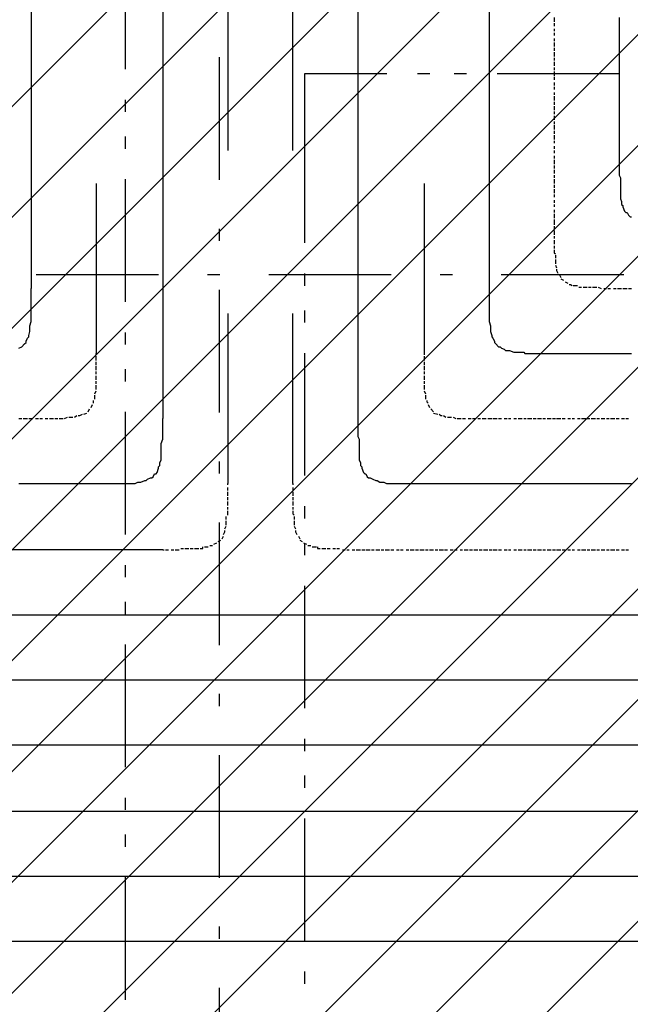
# Model space of a CAD drawing. Extents: x 997 to 109698, y 921 to 94021.
# Tile 424 of 656: x 21374 to 23244, y 36496 to 39511. Entities that reach past the tile are written whole.
import ezdxf

# ---------------------------------------------------------------- set-up
doc = ezdxf.new("R2010")
doc.units = 0
doc.header["$MEASUREMENT"] = 0
for name, color, linetype in [('12', 7, 'CONTINUOUS'), ('28', 7, 'CONTINUOUS'), ('40', 7, 'CONTINUOUS')]:
    doc.layers.add(name, color=color, linetype=linetype)

msp = doc.modelspace()

# ---------------------------------------------------------------- linework, layer by layer
at = {"layer": '12', "color": 5}
for p, q in [((21409.630503, 40461.563401), (21409.630503, 39462.563401)), ((22811.630503, 40461.563401), (22811.630503, 39462.563401)), ((21812.630503, 40059.563401), (21812.630503, 39060.563401)), ((22409.630503, 40059.563401), (22409.630503, 39060.563401)), ((23209.630503, 39517.563401), (23209.630503, 39508.563401)), ((23209.630503, 39508.563401), (23209.630503, 39496.563401)), ((23209.630503, 39496.563401), (23209.630503, 39487.563401)), ((23209.630503, 39487.563401), (23209.630503, 39479.563401)), ((23209.630503, 39479.563401), (23209.630503, 39466.563401)), ((21409.630503, 39462.563401), (21409.630503, 38687.563401)), ((22811.630503, 39462.563401), (22811.630503, 38687.563401)), ((23209.630503, 39466.563401), (23209.630503, 39458.563401)), ((23209.630503, 39458.563401), (23209.630503, 39449.563401)), ((23209.630503, 39449.563401), (23209.630503, 39436.563401)), ((23209.630503, 39436.563401), (23209.630503, 39428.563401)), ((23209.630503, 39428.563401), (23209.630503, 39420.563401)), ((23209.630503, 39420.563401), (23209.630503, 39407.563401)), ((23209.630503, 39407.563401), (23209.630503, 39398.563401)), ((23209.630503, 39398.563401), (23209.630503, 39386.563401)), ((23209.630503, 39386.563401), (23209.630503, 39377.563401)), ((23209.630503, 39377.563401), (23209.630503, 39369.563401)), ((23209.630503, 39369.563401), (23209.630503, 39356.563401)), ((23209.630503, 39356.563401), (23209.630503, 39348.563401)), ((23209.630503, 39348.563401), (23209.630503, 39339.563401)), ((23209.630503, 39339.563401), (23209.630503, 39326.563401)), ((23209.630503, 39326.563401), (23209.630503, 39318.563401)), ((23209.630503, 39318.563401), (23209.630503, 39309.563401)), ((23209.630503, 39309.563401), (23209.630503, 39297.563401)), ((23209.630503, 39297.563401), (23209.630503, 39288.563401)), ((23209.630503, 39288.563401), (23209.630503, 39276.563401)), ((23209.630503, 39276.563401), (23209.630503, 39267.563401)), ((23209.630503, 39267.563401), (23209.630503, 39259.563401)), ((23209.630503, 39259.563401), (23209.630503, 39246.563401)), ((23209.630503, 39246.563401), (23209.630503, 39237.563401)), ((23209.630503, 39237.563401), (23209.630503, 39229.563401)), ((23209.630503, 39229.563401), (23209.630503, 39216.563401)), ((23209.630503, 39216.563401), (23209.630503, 39208.563401)), ((23209.630503, 39208.563401), (23209.630503, 39199.563401)), ((23209.630503, 39199.563401), (23209.630503, 39187.563401)), ((23209.630503, 39187.563401), (23209.630503, 39178.563401)), ((23209.630503, 39178.563401), (23209.630503, 39166.563401)), ((23209.630503, 39166.563401), (23209.630503, 39157.563401)), ((23209.630503, 39157.563401), (23209.630503, 39149.563401)), ((23209.630503, 39149.563401), (23209.630503, 39136.563401)), ((23209.630503, 39136.563401), (23209.630503, 39127.563401)), ((23209.630503, 39127.563401), (23209.630503, 39119.563401)), ((23209.630503, 39119.563401), (23209.630503, 39106.563401)), ((23209.630503, 39106.563401), (23209.630503, 39098.563401)), ((23209.630503, 39098.563401), (23209.630503, 39089.563401)), ((23209.630503, 39089.563401), (23209.630503, 39085.563401)), ((23209.630503, 39085.563401), (23209.630503, 39072.563401)), ((21812.630503, 39060.563401), (21812.630503, 38289.563401)), ((22409.630503, 39060.563401), (22409.630503, 38289.563401)), ((23209.630503, 39072.563401), (23209.630503, 39064.563401)), ((23209.630503, 39064.563401), (23209.630503, 39055.563401)), ((23209.630503, 39055.563401), (23209.630503, 39043.563401)), ((23209.630503, 39043.563401), (23209.630503, 39034.563401)), ((23209.630503, 39034.563401), (23213.630503, 39026.563401)), ((23213.630503, 39026.563401), (23213.630503, 39013.563401)), ((23213.630503, 39013.563401), (23213.630503, 39005.563401)), ((23213.630503, 39005.563401), (23213.630503, 38992.563401)), ((23213.630503, 38992.563401), (23213.630503, 38983.563401)), ((23213.630503, 38983.563401), (23213.630503, 38975.563401)), ((23213.630503, 38975.563401), (23213.630503, 38962.563401)), ((23213.630503, 38962.563401), (23217.630503, 38954.563401)), ((23217.630503, 38954.563401), (23217.630503, 38945.563401)), ((23221.630503, 38937.563401), (23226.630503, 38924.563401)), ((23234.630503, 38920.563401), (23238.630503, 38912.563401)), ((21409.630503, 38683.563401), (21409.630503, 38687.563401)), ((22811.630503, 38687.563401), (22811.630503, 38683.563401)), ((21409.630503, 38674.563401), (21409.630503, 38683.563401)), ((21409.630503, 38666.563401), (21409.630503, 38674.563401)), ((21409.630503, 38653.563401), (21409.630503, 38666.563401)), ((22811.630503, 38683.563401), (22811.630503, 38674.563401)), ((22811.630503, 38674.563401), (22811.630503, 38666.563401)), ((22811.630503, 38666.563401), (22811.630503, 38653.563401)), ((21409.630503, 38645.563401), (21409.630503, 38653.563401)), ((21409.630503, 38632.563401), (21409.630503, 38645.563401)), ((21409.630503, 38624.563401), (21409.630503, 38632.563401)), ((22811.630503, 38653.563401), (22811.630503, 38645.563401)), ((22811.630503, 38645.563401), (22811.630503, 38632.563401)), ((22811.630503, 38632.563401), (22811.630503, 38624.563401)), ((21409.630503, 38615.563401), (21409.630503, 38624.563401)), ((21409.630503, 38602.563401), (21409.630503, 38615.563401)), ((21409.630503, 38594.563401), (21409.630503, 38602.563401)), ((22811.630503, 38624.563401), (22811.630503, 38615.563401)), ((22811.630503, 38615.563401), (22811.630503, 38602.563401)), ((22811.630503, 38602.563401), (22811.630503, 38594.563401)), ((21405.630503, 38573.563401), (21409.630503, 38586.563401)), ((21405.630503, 38564.563401), (21405.630503, 38573.563401)), ((21409.630503, 38586.563401), (21409.630503, 38594.563401)), ((22811.630503, 38594.563401), (22811.630503, 38586.563401)), ((22811.630503, 38586.563401), (22815.630503, 38573.563401)), ((22815.630503, 38573.563401), (22815.630503, 38564.563401)), ((21401.630503, 38543.563401), (21405.630503, 38556.563401)), ((21405.630503, 38556.563401), (21405.630503, 38564.563401)), ((22815.630503, 38564.563401), (22815.630503, 38556.563401)), ((22815.630503, 38556.563401), (22819.630503, 38543.563401)), ((21371.630503, 38505.563401), (21380.630503, 38509.563401)), ((21380.630503, 38509.563401), (21388.630503, 38518.563401)), ((21393.630503, 38526.563401), (21397.630503, 38535.563401)), ((22823.630503, 38535.563401), (22828.630503, 38526.563401)), ((22832.630503, 38518.563401), (22840.630503, 38509.563401)), ((22849.630503, 38505.563401), (22857.630503, 38501.563401)), ((22866.630503, 38497.563401), (22874.630503, 38497.563401)), ((22874.630503, 38497.563401), (22887.630503, 38492.563401)), ((22887.630503, 38492.563401), (22895.630503, 38492.563401)), ((22895.630503, 38492.563401), (22904.630503, 38492.563401)), ((22904.630503, 38492.563401), (22917.630503, 38492.563401)), ((22925.630503, 38488.563401), (22934.630503, 38488.563401)), ((22934.630503, 38488.563401), (22946.630503, 38488.563401)), ((22946.630503, 38488.563401), (22955.630503, 38488.563401)), ((22955.630503, 38488.563401), (22963.630503, 38488.563401)), ((22963.630503, 38488.563401), (22976.630503, 38488.563401)), ((22976.630503, 38488.563401), (22984.630503, 38488.563401)), ((22984.630503, 38488.563401), (22997.630503, 38488.563401)), ((22997.630503, 38488.563401), (23005.630503, 38488.563401)), ((23005.630503, 38488.563401), (23010.630503, 38488.563401)), ((23010.630503, 38488.563401), (23014.630503, 38488.563401)), ((23014.630503, 38488.563401), (23027.630503, 38488.563401)), ((23027.630503, 38488.563401), (23035.630503, 38488.563401)), ((23035.630503, 38488.563401), (23044.630503, 38488.563401)), ((23044.630503, 38488.563401), (23056.630503, 38488.563401)), ((23056.630503, 38488.563401), (23065.630503, 38488.563401)), ((23065.630503, 38488.563401), (23073.630503, 38488.563401)), ((23073.630503, 38488.563401), (23086.630503, 38488.563401)), ((23086.630503, 38488.563401), (23094.630503, 38488.563401)), ((23094.630503, 38488.563401), (23107.630503, 38488.563401)), ((23107.630503, 38488.563401), (23116.630503, 38488.563401)), ((23116.630503, 38488.563401), (23124.630503, 38488.563401)), ((23124.630503, 38488.563401), (23137.630503, 38488.563401)), ((23137.630503, 38488.563401), (23145.630503, 38488.563401)), ((23145.630503, 38488.563401), (23154.630503, 38488.563401)), ((23154.630503, 38488.563401), (23166.630503, 38488.563401)), ((23166.630503, 38488.563401), (23175.630503, 38488.563401)), ((23175.630503, 38488.563401), (23183.630503, 38488.563401)), ((23183.630503, 38488.563401), (23196.630503, 38488.563401)), ((23196.630503, 38488.563401), (23204.630503, 38488.563401)), ((23204.630503, 38488.563401), (23217.630503, 38488.563401)), ((23217.630503, 38488.563401), (23226.630503, 38488.563401)), ((23226.630503, 38488.563401), (23234.630503, 38488.563401)), ((23234.630503, 38488.563401), (23247.630503, 38488.563401)), ((21812.630503, 38285.563401), (21812.630503, 38289.563401)), ((21812.630503, 38272.563401), (21812.630503, 38285.563401)), ((21812.630503, 38264.563401), (21812.630503, 38272.563401)), ((21812.630503, 38255.563401), (21812.630503, 38264.563401)), ((22409.630503, 38289.563401), (22409.630503, 38285.563401)), ((22409.630503, 38285.563401), (22409.630503, 38272.563401)), ((22409.630503, 38272.563401), (22409.630503, 38264.563401)), ((22409.630503, 38264.563401), (22409.630503, 38255.563401)), ((21812.630503, 38243.563401), (21812.630503, 38255.563401)), ((21812.630503, 38234.563401), (21812.630503, 38243.563401)), ((21812.630503, 38226.563401), (21812.630503, 38234.563401)), ((22409.630503, 38255.563401), (22409.630503, 38243.563401)), ((22409.630503, 38243.563401), (22409.630503, 38234.563401)), ((22409.630503, 38234.563401), (22413.630503, 38226.563401)), ((21807.630503, 38213.563401), (21812.630503, 38226.563401)), ((21807.630503, 38205.563401), (21807.630503, 38213.563401)), ((21807.630503, 38192.563401), (21807.630503, 38205.563401)), ((22413.630503, 38226.563401), (22413.630503, 38213.563401)), ((22413.630503, 38213.563401), (22413.630503, 38205.563401)), ((22413.630503, 38205.563401), (22413.630503, 38192.563401)), ((21807.630503, 38183.563401), (21807.630503, 38192.563401)), ((21807.630503, 38175.563401), (21807.630503, 38183.563401)), ((21807.630503, 38162.563401), (21807.630503, 38175.563401)), ((22413.630503, 38192.563401), (22413.630503, 38183.563401)), ((22413.630503, 38183.563401), (22413.630503, 38175.563401)), ((22413.630503, 38175.563401), (22413.630503, 38162.563401)), ((21803.630503, 38154.563401), (21807.630503, 38162.563401)), ((21803.630503, 38145.563401), (21803.630503, 38154.563401)), ((22413.630503, 38162.563401), (22417.630503, 38154.563401)), ((22417.630503, 38154.563401), (22417.630503, 38145.563401)), ((21782.630503, 38111.563401), (21786.630503, 38120.563401)), ((21795.630503, 38124.563401), (21799.630503, 38137.563401)), ((22421.630503, 38137.563401), (22426.630503, 38124.563401)), ((22434.630503, 38120.563401), (22438.630503, 38111.563401)), ((21371.630503, 38090.563401), (21380.630503, 38090.563401)), ((21380.630503, 38090.563401), (21388.630503, 38090.563401)), ((21388.630503, 38090.563401), (21401.630503, 38090.563401)), ((21401.630503, 38090.563401), (21409.630503, 38090.563401)), ((21409.630503, 38090.563401), (21422.630503, 38090.563401)), ((21422.630503, 38090.563401), (21431.630503, 38090.563401)), ((21431.630503, 38090.563401), (21439.630503, 38090.563401)), ((21439.630503, 38090.563401), (21452.630503, 38090.563401)), ((21452.630503, 38090.563401), (21460.630503, 38090.563401)), ((21460.630503, 38090.563401), (21469.630503, 38090.563401)), ((21469.630503, 38090.563401), (21481.630503, 38090.563401)), ((21481.630503, 38090.563401), (21490.630503, 38090.563401)), ((21490.630503, 38090.563401), (21498.630503, 38090.563401)), ((21498.630503, 38090.563401), (21511.630503, 38090.563401)), ((21511.630503, 38090.563401), (21520.630503, 38090.563401)), ((21520.630503, 38090.563401), (21532.630503, 38090.563401)), ((21532.630503, 38090.563401), (21541.630503, 38090.563401)), ((21541.630503, 38090.563401), (21549.630503, 38090.563401)), ((21549.630503, 38090.563401), (21562.630503, 38090.563401)), ((21562.630503, 38090.563401), (21570.630503, 38090.563401)), ((21570.630503, 38090.563401), (21579.630503, 38090.563401)), ((21579.630503, 38090.563401), (21592.630503, 38090.563401)), ((21592.630503, 38090.563401), (21600.630503, 38090.563401)), ((21600.630503, 38090.563401), (21608.630503, 38090.563401)), ((21608.630503, 38090.563401), (21617.630503, 38090.563401)), ((21617.630503, 38090.563401), (21625.630503, 38090.563401)), ((21625.630503, 38090.563401), (21634.630503, 38090.563401)), ((21634.630503, 38090.563401), (21647.630503, 38090.563401)), ((21647.630503, 38090.563401), (21655.630503, 38090.563401)), ((21655.630503, 38090.563401), (21664.630503, 38090.563401)), ((21664.630503, 38090.563401), (21676.630503, 38090.563401)), ((21676.630503, 38090.563401), (21685.630503, 38090.563401)), ((21685.630503, 38090.563401), (21697.630503, 38090.563401)), ((21697.630503, 38090.563401), (21706.630503, 38090.563401)), ((21706.630503, 38090.563401), (21714.630503, 38090.563401)), ((21714.630503, 38090.563401), (21727.630503, 38090.563401)), ((21727.630503, 38090.563401), (21735.630503, 38094.563401)), ((21735.630503, 38094.563401), (21744.630503, 38094.563401)), ((21744.630503, 38094.563401), (21757.630503, 38099.563401)), ((21765.630503, 38103.563401), (21774.630503, 38107.563401)), ((22447.630503, 38107.563401), (22455.630503, 38103.563401)), ((22468.630503, 38099.563401), (22476.630503, 38094.563401)), ((22476.630503, 38094.563401), (22485.630503, 38094.563401)), ((22497.630503, 38090.563401), (22506.630503, 38090.563401)), ((22506.630503, 38090.563401), (22514.630503, 38090.563401)), ((22514.630503, 38090.563401), (22527.630503, 38090.563401)), ((22527.630503, 38090.563401), (22536.630503, 38090.563401)), ((22536.630503, 38090.563401), (22544.630503, 38090.563401)), ((22544.630503, 38090.563401), (22557.630503, 38090.563401)), ((22557.630503, 38090.563401), (22565.630503, 38090.563401)), ((22565.630503, 38090.563401), (22574.630503, 38090.563401)), ((22574.630503, 38090.563401), (22586.630503, 38090.563401)), ((22586.630503, 38090.563401), (22595.630503, 38090.563401)), ((22595.630503, 38090.563401), (22603.630503, 38090.563401)), ((22603.630503, 38090.563401), (22612.630503, 38090.563401)), ((22612.630503, 38090.563401), (22616.630503, 38090.563401)), ((22616.630503, 38090.563401), (22624.630503, 38090.563401)), ((22624.630503, 38090.563401), (22637.630503, 38090.563401)), ((22637.630503, 38090.563401), (22646.630503, 38090.563401)), ((22646.630503, 38090.563401), (22654.630503, 38090.563401)), ((22654.630503, 38090.563401), (22667.630503, 38090.563401)), ((22667.630503, 38090.563401), (22675.630503, 38090.563401)), ((22675.630503, 38090.563401), (22684.630503, 38090.563401)), ((22684.630503, 38090.563401), (22696.630503, 38090.563401)), ((22696.630503, 38090.563401), (22705.630503, 38090.563401)), ((22705.630503, 38090.563401), (22713.630503, 38090.563401)), ((22713.630503, 38090.563401), (22726.630503, 38090.563401)), ((22726.630503, 38090.563401), (22735.630503, 38090.563401)), ((22735.630503, 38090.563401), (22747.630503, 38090.563401)), ((22747.630503, 38090.563401), (22756.630503, 38090.563401)), ((22756.630503, 38090.563401), (22764.630503, 38090.563401)), ((22764.630503, 38090.563401), (22777.630503, 38090.563401)), ((22777.630503, 38090.563401), (22785.630503, 38090.563401)), ((22785.630503, 38090.563401), (22794.630503, 38090.563401)), ((22794.630503, 38090.563401), (22807.630503, 38090.563401)), ((22807.630503, 38090.563401), (22815.630503, 38090.563401)), ((22815.630503, 38090.563401), (22823.630503, 38090.563401)), ((22823.630503, 38090.563401), (22836.630503, 38090.563401)), ((22836.630503, 38090.563401), (22845.630503, 38090.563401)), ((22845.630503, 38090.563401), (22857.630503, 38090.563401)), ((22857.630503, 38090.563401), (22866.630503, 38090.563401)), ((22866.630503, 38090.563401), (22874.630503, 38090.563401)), ((22874.630503, 38090.563401), (22887.630503, 38090.563401)), ((22887.630503, 38090.563401), (22895.630503, 38090.563401)), ((22895.630503, 38090.563401), (22904.630503, 38090.563401)), ((22904.630503, 38090.563401), (22917.630503, 38090.563401)), ((22917.630503, 38090.563401), (22925.630503, 38090.563401)), ((22925.630503, 38090.563401), (22934.630503, 38090.563401)), ((22934.630503, 38090.563401), (22946.630503, 38090.563401)), ((22946.630503, 38090.563401), (22955.630503, 38090.563401)), ((22955.630503, 38090.563401), (22967.630503, 38090.563401)), ((22967.630503, 38090.563401), (22976.630503, 38090.563401)), ((22976.630503, 38090.563401), (22984.630503, 38090.563401)), ((22984.630503, 38090.563401), (22997.630503, 38090.563401)), ((22997.630503, 38090.563401), (23005.630503, 38090.563401)), ((23005.630503, 38090.563401), (23014.630503, 38090.563401)), ((23014.630503, 38090.563401), (23027.630503, 38090.563401)), ((23027.630503, 38090.563401), (23035.630503, 38090.563401)), ((23035.630503, 38090.563401), (23044.630503, 38090.563401)), ((23044.630503, 38090.563401), (23056.630503, 38090.563401)), ((23056.630503, 38090.563401), (23065.630503, 38090.563401)), ((23065.630503, 38090.563401), (23073.630503, 38090.563401)), ((23073.630503, 38090.563401), (23086.630503, 38090.563401)), ((23086.630503, 38090.563401), (23094.630503, 38090.563401)), ((23094.630503, 38090.563401), (23107.630503, 38090.563401)), ((23107.630503, 38090.563401), (23116.630503, 38090.563401)), ((23116.630503, 38090.563401), (23124.630503, 38090.563401)), ((23124.630503, 38090.563401), (23137.630503, 38090.563401)), ((23137.630503, 38090.563401), (23145.630503, 38090.563401)), ((23145.630503, 38090.563401), (23154.630503, 38090.563401)), ((23154.630503, 38090.563401), (23166.630503, 38090.563401)), ((23166.630503, 38090.563401), (23175.630503, 38090.563401)), ((23175.630503, 38090.563401), (23183.630503, 38090.563401)), ((23183.630503, 38090.563401), (23196.630503, 38090.563401)), ((23196.630503, 38090.563401), (23204.630503, 38090.563401)), ((23204.630503, 38090.563401), (23217.630503, 38090.563401)), ((23217.630503, 38090.563401), (23226.630503, 38090.563401)), ((23226.630503, 38090.563401), (23234.630503, 38090.563401)), ((23234.630503, 38090.563401), (23247.630503, 38090.563401)), ((20749.630503, 37489.563401), (21748.630503, 37489.563401)), ((21748.630503, 37489.563401), (22747.630503, 37489.563401)), ((22747.630503, 37489.563401), (23746.630503, 37489.563401)), ((20525.630503, 37087.563401), (21524.630503, 37087.563401)), ((21524.630503, 37087.563401), (22523.630503, 37087.563401)), ((22523.630503, 37087.563401), (23522.630503, 37087.563401)), ((20800.630503, 36689.563401), (21799.630503, 36689.563401)), ((21799.630503, 36689.563401), (22798.630503, 36689.563401)), ((22798.630503, 36689.563401), (23797.630503, 36689.563401))]:
    msp.add_line(p, q, dxfattribs=at)
at = {"layer": '12', "color": 1}
for p, q in [((22011.630503, 40110.563401), (22011.630503, 39110.563401)), ((22210.630503, 39110.563401), (22210.630503, 40110.563401)), ((23010.630503, 39517.563401), (23010.630503, 39504.563401)), ((23010.630503, 39500.563401), (23010.630503, 39491.563401)), ((23010.630503, 39483.563401), (23010.630503, 39475.563401)), ((23010.630503, 39470.563401), (23010.630503, 39462.563401)), ((23010.630503, 39453.563401), (23010.630503, 39445.563401)), ((23010.630503, 39441.563401), (23010.630503, 39428.563401)), ((23010.630503, 39424.563401), (23010.630503, 39415.563401)), ((23010.630503, 39411.563401), (23010.630503, 39398.563401)), ((23010.630503, 39394.563401), (23010.630503, 39386.563401)), ((23010.630503, 39381.563401), (23010.630503, 39369.563401)), ((23010.630503, 39364.563401), (23010.630503, 39356.563401)), ((23010.630503, 39352.563401), (23010.630503, 39339.563401)), ((23010.630503, 39335.563401), (23010.630503, 39326.563401)), ((23010.630503, 39318.563401), (23010.630503, 39309.563401)), ((23010.630503, 39305.563401), (23010.630503, 39297.563401)), ((23010.630503, 39288.563401), (23010.630503, 39280.563401)), ((23010.630503, 39276.563401), (23010.630503, 39263.563401)), ((23010.630503, 39259.563401), (23010.630503, 39250.563401)), ((23010.630503, 39246.563401), (23010.630503, 39233.563401)), ((23010.630503, 39229.563401), (23010.630503, 39221.563401)), ((23010.630503, 39216.563401), (23010.630503, 39204.563401)), ((23010.630503, 39199.563401), (23010.630503, 39191.563401)), ((23010.630503, 39187.563401), (23010.630503, 39174.563401)), ((23010.630503, 39170.563401), (23010.630503, 39161.563401)), ((23010.630503, 39157.563401), (23010.630503, 39144.563401)), ((23010.630503, 39140.563401), (23010.630503, 39132.563401)), ((23010.630503, 39123.563401), (23010.630503, 39115.563401)), ((23010.630503, 39110.563401), (23010.630503, 39102.563401)), ((23010.630503, 39094.563401), (23010.630503, 39085.563401)), ((23010.630503, 39081.563401), (23010.630503, 39068.563401)), ((23010.630503, 39064.563401), (23010.630503, 39055.563401)), ((23010.630503, 39051.563401), (23010.630503, 39039.563401)), ((23010.630503, 39034.563401), (23010.630503, 39026.563401)), ((23010.630503, 39022.563401), (23010.630503, 39009.563401)), ((21608.630503, 39009.563401), (21608.630503, 38488.563401)), ((22612.630503, 39009.563401), (22612.630503, 38488.563401)), ((23010.630503, 39005.563401), (23010.630503, 38996.563401)), ((23010.630503, 38992.563401), (23010.630503, 38979.563401)), ((23010.630503, 38975.563401), (23010.630503, 38967.563401)), ((23010.630503, 38958.563401), (23010.630503, 38950.563401)), ((23010.630503, 38945.563401), (23010.630503, 38937.563401)), ((23010.630503, 38928.563401), (23010.630503, 38920.563401)), ((23010.630503, 38916.563401), (23010.630503, 38903.563401)), ((23010.630503, 38899.563401), (23010.630503, 38890.563401)), ((23010.630503, 38890.563401), (23010.630503, 38882.563401)), ((23010.630503, 38878.563401), (23010.630503, 38869.563401)), ((23010.630503, 38865.563401), (23010.630503, 38852.563401)), ((23010.630503, 38848.563401), (23010.630503, 38840.563401)), ((23010.630503, 38835.563401), (23010.630503, 38823.563401)), ((23010.630503, 38818.563401), (23010.630503, 38810.563401)), ((23014.630503, 38789.563401), (23014.630503, 38780.563401)), ((23014.630503, 38776.563401), (23014.630503, 38763.563401)), ((23014.630503, 38759.563401), (23018.630503, 38751.563401)), ((23027.630503, 38729.563401), (23031.630503, 38721.563401)), ((23031.630503, 38717.563401), (23039.630503, 38713.563401)), ((23044.630503, 38708.563401), (23052.630503, 38704.563401)), ((23069.630503, 38696.563401), (23082.630503, 38696.563401)), ((23086.630503, 38691.563401), (23094.630503, 38691.563401)), ((23099.630503, 38691.563401), (23111.630503, 38691.563401)), ((23116.630503, 38691.563401), (23124.630503, 38691.563401)), ((23128.630503, 38691.563401), (23141.630503, 38691.563401)), ((23145.630503, 38691.563401), (23154.630503, 38687.563401)), ((23162.630503, 38687.563401), (23171.630503, 38687.563401)), ((23175.630503, 38687.563401), (23183.630503, 38687.563401)), ((23192.630503, 38687.563401), (23200.630503, 38687.563401)), ((23204.630503, 38687.563401), (23209.630503, 38687.563401)), ((23209.630503, 38687.563401), (23217.630503, 38687.563401)), ((23221.630503, 38687.563401), (23234.630503, 38687.563401)), ((23238.630503, 38687.563401), (23247.630503, 38687.563401)), ((22011.630503, 38611.563401), (22011.630503, 38090.563401)), ((22210.630503, 38090.563401), (22210.630503, 38611.563401)), ((21608.630503, 38484.563401), (21608.630503, 38488.563401)), ((21608.630503, 38467.563401), (21608.630503, 38480.563401)), ((22612.630503, 38488.563401), (22612.630503, 38484.563401)), ((22612.630503, 38480.563401), (22612.630503, 38467.563401)), ((21608.630503, 38454.563401), (21608.630503, 38463.563401)), ((21608.630503, 38437.563401), (21608.630503, 38450.563401)), ((22612.630503, 38463.563401), (22612.630503, 38454.563401)), ((22612.630503, 38450.563401), (22612.630503, 38437.563401)), ((21608.630503, 38425.563401), (21608.630503, 38433.563401)), ((21608.630503, 38408.563401), (21608.630503, 38420.563401)), ((22612.630503, 38433.563401), (22612.630503, 38425.563401)), ((22612.630503, 38420.563401), (22612.630503, 38408.563401)), ((21608.630503, 38395.563401), (21608.630503, 38404.563401)), ((21608.630503, 38378.563401), (21608.630503, 38391.563401)), ((22612.630503, 38404.563401), (22612.630503, 38395.563401)), ((22612.630503, 38391.563401), (22612.630503, 38378.563401)), ((21604.630503, 38365.563401), (21608.630503, 38374.563401)), ((21604.630503, 38348.563401), (21604.630503, 38361.563401)), ((22612.630503, 38374.563401), (22616.630503, 38365.563401)), ((22616.630503, 38361.563401), (22616.630503, 38348.563401)), ((21592.630503, 38323.563401), (21596.630503, 38332.563401)), ((21600.630503, 38336.563401), (21600.630503, 38344.563401)), ((22624.630503, 38332.563401), (22629.630503, 38323.563401)), ((21541.630503, 38293.563401), (21549.630503, 38298.563401)), ((21570.630503, 38302.563401), (21579.630503, 38306.563401)), ((21583.630503, 38310.563401), (21587.630503, 38319.563401)), ((22633.630503, 38319.563401), (22641.630503, 38310.563401)), ((22641.630503, 38306.563401), (22654.630503, 38302.563401)), ((22671.630503, 38298.563401), (22679.630503, 38293.563401)), ((21371.630503, 38289.563401), (21380.630503, 38289.563401)), ((21384.630503, 38289.563401), (21397.630503, 38289.563401)), ((21401.630503, 38289.563401), (21409.630503, 38289.563401)), ((21409.630503, 38289.563401), (21414.630503, 38289.563401)), ((21422.630503, 38289.563401), (21431.630503, 38289.563401)), ((21435.630503, 38289.563401), (21443.630503, 38289.563401)), ((21452.630503, 38289.563401), (21460.630503, 38289.563401)), ((21465.630503, 38289.563401), (21477.630503, 38289.563401)), ((21481.630503, 38289.563401), (21490.630503, 38289.563401)), ((21494.630503, 38289.563401), (21507.630503, 38289.563401)), ((21511.630503, 38289.563401), (21520.630503, 38293.563401)), ((21524.630503, 38293.563401), (21536.630503, 38293.563401)), ((22684.630503, 38293.563401), (22696.630503, 38293.563401)), ((22701.630503, 38293.563401), (22709.630503, 38289.563401)), ((22713.630503, 38289.563401), (22726.630503, 38289.563401)), ((22730.630503, 38289.563401), (22739.630503, 38289.563401)), ((22747.630503, 38289.563401), (22756.630503, 38289.563401)), ((22760.630503, 38289.563401), (22768.630503, 38289.563401)), ((22777.630503, 38289.563401), (22785.630503, 38289.563401)), ((22790.630503, 38289.563401), (22802.630503, 38289.563401)), ((22807.630503, 38289.563401), (22811.630503, 38289.563401)), ((22811.630503, 38289.563401), (22819.630503, 38289.563401)), ((22823.630503, 38289.563401), (22836.630503, 38289.563401)), ((22840.630503, 38289.563401), (22849.630503, 38289.563401)), ((22857.630503, 38289.563401), (22866.630503, 38289.563401)), ((22870.630503, 38289.563401), (22878.630503, 38289.563401)), ((22887.630503, 38289.563401), (22895.630503, 38289.563401)), ((22900.630503, 38289.563401), (22912.630503, 38289.563401)), ((22917.630503, 38289.563401), (22925.630503, 38289.563401)), ((22929.630503, 38289.563401), (22942.630503, 38289.563401)), ((22946.630503, 38289.563401), (22955.630503, 38289.563401)), ((22959.630503, 38289.563401), (22972.630503, 38289.563401)), ((22976.630503, 38289.563401), (22984.630503, 38289.563401)), ((22989.630503, 38289.563401), (23001.630503, 38289.563401)), ((23005.630503, 38289.563401), (23014.630503, 38289.563401)), ((23018.630503, 38289.563401), (23031.630503, 38289.563401)), ((23035.630503, 38289.563401), (23044.630503, 38289.563401)), ((23052.630503, 38289.563401), (23060.630503, 38289.563401)), ((23065.630503, 38289.563401), (23073.630503, 38289.563401)), ((23082.630503, 38289.563401), (23090.630503, 38289.563401)), ((23094.630503, 38289.563401), (23107.630503, 38289.563401)), ((23111.630503, 38289.563401), (23120.630503, 38289.563401)), ((23124.630503, 38289.563401), (23137.630503, 38289.563401)), ((23141.630503, 38289.563401), (23149.630503, 38289.563401)), ((23154.630503, 38289.563401), (23166.630503, 38289.563401)), ((23171.630503, 38289.563401), (23179.630503, 38289.563401)), ((23183.630503, 38289.563401), (23196.630503, 38289.563401)), ((23200.630503, 38289.563401), (23209.630503, 38289.563401)), ((23217.630503, 38289.563401), (23226.630503, 38289.563401)), ((23230.630503, 38289.563401), (23238.630503, 38289.563401)), ((22011.630503, 38086.563401), (22011.630503, 38090.563401)), ((22210.630503, 38090.563401), (22210.630503, 38086.563401)), ((22011.630503, 38069.563401), (22011.630503, 38078.563401)), ((22011.630503, 38052.563401), (22011.630503, 38065.563401)), ((22210.630503, 38078.563401), (22210.630503, 38069.563401)), ((22210.630503, 38065.563401), (22210.630503, 38052.563401)), ((22011.630503, 38039.563401), (22011.630503, 38048.563401)), ((22011.630503, 38023.563401), (22011.630503, 38035.563401)), ((22210.630503, 38048.563401), (22210.630503, 38039.563401)), ((22210.630503, 38035.563401), (22210.630503, 38023.563401)), ((22011.630503, 38010.563401), (22011.630503, 38018.563401)), ((22011.630503, 37993.563401), (22011.630503, 38006.563401)), ((22210.630503, 38018.563401), (22210.630503, 38010.563401)), ((22006.630503, 37980.563401), (22006.630503, 37989.563401)), ((22006.630503, 37963.563401), (22006.630503, 37976.563401)), ((22214.630503, 37989.563401), (22214.630503, 37980.563401)), ((22214.630503, 37976.563401), (22214.630503, 37963.563401)), ((22002.630503, 37951.563401), (22006.630503, 37959.563401)), ((22214.630503, 37959.563401), (22218.630503, 37951.563401)), ((21968.630503, 37904.563401), (21977.630503, 37908.563401)), ((21981.630503, 37912.563401), (21989.630503, 37917.563401)), ((21994.630503, 37921.563401), (21998.630503, 37929.563401)), ((22227.630503, 37929.563401), (22231.630503, 37921.563401)), ((22231.630503, 37917.563401), (22239.630503, 37912.563401)), ((22243.630503, 37908.563401), (22252.630503, 37904.563401)), ((21812.630503, 37887.563401), (20609.630503, 37887.563401)), ((21812.630503, 37887.563401), (21816.630503, 37887.563401)), ((21820.630503, 37887.563401), (21829.630503, 37887.563401)), ((21837.630503, 37887.563401), (21846.630503, 37887.563401)), ((21850.630503, 37887.563401), (21862.630503, 37887.563401)), ((21867.630503, 37891.563401), (21875.630503, 37891.563401)), ((21879.630503, 37891.563401), (21892.630503, 37891.563401)), ((21896.630503, 37891.563401), (21905.630503, 37891.563401)), ((21909.630503, 37891.563401), (21922.630503, 37891.563401)), ((21939.630503, 37896.563401), (21951.630503, 37896.563401)), ((21956.630503, 37900.563401), (21964.630503, 37900.563401)), ((22256.630503, 37900.563401), (22265.630503, 37900.563401)), ((22269.630503, 37896.563401), (22282.630503, 37896.563401)), ((22299.630503, 37891.563401), (22311.630503, 37891.563401)), ((22315.630503, 37891.563401), (22324.630503, 37891.563401)), ((22332.630503, 37891.563401), (22341.630503, 37891.563401)), ((22345.630503, 37891.563401), (22353.630503, 37891.563401)), ((22362.630503, 37887.563401), (22370.630503, 37887.563401)), ((22375.630503, 37887.563401), (22383.630503, 37887.563401)), ((22392.630503, 37887.563401), (22400.630503, 37887.563401)), ((22404.630503, 37887.563401), (22409.630503, 37887.563401)), ((22409.630503, 37887.563401), (22417.630503, 37887.563401)), ((22421.630503, 37887.563401), (22430.630503, 37887.563401)), ((22434.630503, 37887.563401), (22447.630503, 37887.563401)), ((22451.630503, 37887.563401), (22459.630503, 37887.563401)), ((22464.630503, 37887.563401), (22476.630503, 37887.563401)), ((22481.630503, 37887.563401), (22489.630503, 37887.563401)), ((22493.630503, 37887.563401), (22506.630503, 37887.563401)), ((22510.630503, 37887.563401), (22519.630503, 37887.563401)), ((22527.630503, 37887.563401), (22536.630503, 37887.563401)), ((22540.630503, 37887.563401), (22548.630503, 37887.563401)), ((22557.630503, 37887.563401), (22565.630503, 37887.563401)), ((22569.630503, 37887.563401), (22582.630503, 37887.563401)), ((22586.630503, 37887.563401), (22595.630503, 37887.563401)), ((22599.630503, 37887.563401), (22612.630503, 37887.563401)), ((22616.630503, 37887.563401), (22624.630503, 37887.563401)), ((22629.630503, 37887.563401), (22641.630503, 37887.563401)), ((22646.630503, 37887.563401), (22654.630503, 37887.563401)), ((22658.630503, 37887.563401), (22671.630503, 37887.563401)), ((22675.630503, 37887.563401), (22684.630503, 37887.563401)), ((22692.630503, 37887.563401), (22701.630503, 37887.563401)), ((22705.630503, 37887.563401), (22713.630503, 37887.563401)), ((22722.630503, 37887.563401), (22730.630503, 37887.563401)), ((22735.630503, 37887.563401), (22747.630503, 37887.563401)), ((22751.630503, 37887.563401), (22760.630503, 37887.563401)), ((22764.630503, 37887.563401), (22777.630503, 37887.563401)), ((22781.630503, 37887.563401), (22790.630503, 37887.563401)), ((22794.630503, 37887.563401), (22807.630503, 37887.563401)), ((22811.630503, 37887.563401), (22819.630503, 37887.563401)), ((22823.630503, 37887.563401), (22836.630503, 37887.563401)), ((22840.630503, 37887.563401), (22849.630503, 37887.563401)), ((22857.630503, 37887.563401), (22866.630503, 37887.563401)), ((22870.630503, 37887.563401), (22878.630503, 37887.563401)), ((22887.630503, 37887.563401), (22895.630503, 37887.563401)), ((22900.630503, 37887.563401), (22912.630503, 37887.563401)), ((22917.630503, 37887.563401), (22925.630503, 37887.563401)), ((22929.630503, 37887.563401), (22942.630503, 37887.563401)), ((22946.630503, 37887.563401), (22955.630503, 37887.563401)), ((22959.630503, 37887.563401), (22972.630503, 37887.563401)), ((22976.630503, 37887.563401), (22984.630503, 37887.563401)), ((22989.630503, 37887.563401), (23001.630503, 37887.563401)), ((23005.630503, 37887.563401), (23014.630503, 37887.563401)), ((23018.630503, 37887.563401), (23031.630503, 37887.563401)), ((23035.630503, 37887.563401), (23044.630503, 37887.563401)), ((23052.630503, 37887.563401), (23060.630503, 37887.563401)), ((23065.630503, 37887.563401), (23073.630503, 37887.563401)), ((23082.630503, 37887.563401), (23090.630503, 37887.563401)), ((23094.630503, 37887.563401), (23107.630503, 37887.563401)), ((23111.630503, 37887.563401), (23120.630503, 37887.563401)), ((23124.630503, 37887.563401), (23137.630503, 37887.563401)), ((23141.630503, 37887.563401), (23149.630503, 37887.563401)), ((23154.630503, 37887.563401), (23166.630503, 37887.563401)), ((23171.630503, 37887.563401), (23179.630503, 37887.563401)), ((23183.630503, 37887.563401), (23196.630503, 37887.563401)), ((23200.630503, 37887.563401), (23209.630503, 37887.563401)), ((23217.630503, 37887.563401), (23226.630503, 37887.563401)), ((23230.630503, 37887.563401), (23238.630503, 37887.563401))]:
    msp.add_line(p, q, dxfattribs=at)
at = {"layer": '12', "color": 5}
for points in [[(23217.630503, 38945.563401), (23221.630503, 38941.563401), (23221.630503, 38937.563401)], [(23226.630503, 38924.563401), (23230.630503, 38920.563401), (23234.630503, 38920.563401)], [(23238.630503, 38912.563401), (23243.630503, 38907.563401), (23247.630503, 38907.563401)], [(21397.630503, 38535.563401), (21401.630503, 38539.563401), (21401.630503, 38543.563401)], [(22819.630503, 38543.563401), (22819.630503, 38539.563401), (22823.630503, 38535.563401)], [(21388.630503, 38518.563401), (21393.630503, 38522.563401), (21393.630503, 38526.563401)], [(22828.630503, 38526.563401), (22828.630503, 38522.563401), (22832.630503, 38518.563401)], [(22840.630503, 38509.563401), (22845.630503, 38509.563401), (22849.630503, 38505.563401)], [(22857.630503, 38501.563401), (22861.630503, 38497.563401), (22866.630503, 38497.563401)], [(22917.630503, 38492.563401), (22921.630503, 38488.563401), (22925.630503, 38488.563401)], [(21799.630503, 38137.563401), (21799.630503, 38141.563401), (21803.630503, 38145.563401)], [(22417.630503, 38145.563401), (22421.630503, 38141.563401), (22421.630503, 38137.563401)], [(21786.630503, 38120.563401), (21791.630503, 38120.563401), (21795.630503, 38124.563401)], [(22426.630503, 38124.563401), (22430.630503, 38120.563401), (22434.630503, 38120.563401)], [(21757.630503, 38099.563401), (21761.630503, 38099.563401), (21765.630503, 38103.563401)], [(21774.630503, 38107.563401), (21778.630503, 38107.563401), (21782.630503, 38111.563401)], [(22438.630503, 38111.563401), (22442.630503, 38107.563401), (22447.630503, 38107.563401)], [(22455.630503, 38103.563401), (22464.630503, 38099.563401), (22468.630503, 38099.563401)], [(22485.630503, 38094.563401), (22489.630503, 38094.563401), (22497.630503, 38090.563401)]]:
    msp.add_lwpolyline(points, dxfattribs=at)
at = {"layer": '12', "color": 1}
for points in [[(23010.630503, 38806.563401), (23010.630503, 38797.563401), (23014.630503, 38793.563401)], [(23018.630503, 38746.563401), (23018.630503, 38742.563401), (23022.630503, 38734.563401)], [(23056.630503, 38700.563401), (23060.630503, 38700.563401), (23065.630503, 38696.563401)], [(22620.630503, 38344.563401), (22620.630503, 38340.563401), (22624.630503, 38336.563401)], [(21553.630503, 38298.563401), (21558.630503, 38298.563401), (21566.630503, 38302.563401)], [(22658.630503, 38302.563401), (22663.630503, 38298.563401), (22667.630503, 38298.563401)], [(22210.630503, 38006.563401), (22210.630503, 37997.563401), (22214.630503, 37993.563401)], [(21998.630503, 37934.563401), (22002.630503, 37942.563401), (22002.630503, 37946.563401)], [(22218.630503, 37946.563401), (22218.630503, 37942.563401), (22222.630503, 37934.563401)], [(21926.630503, 37891.563401), (21934.630503, 37891.563401), (21934.630503, 37896.563401)], [(22286.630503, 37896.563401), (22286.630503, 37891.563401), (22294.630503, 37891.563401)], [(17210.630503, 37688.563401), (36510.630503, 37688.563401), (36510.630503, 35356.563401)], [(16812.630503, 37290.563401), (36459.630503, 37290.563401), (36459.630503, 35356.563401)], [(16410.630503, 36888.563401), (36408.630503, 36888.563401), (36408.630503, 35356.563401)]]:
    msp.add_lwpolyline(points, dxfattribs=at)
at = {"layer": '28', "color": 2}
for p, q in [((17476.194672, 35370.953237), (36822.636205, 54717.394771)), ((17815.605927, 35370.953237), (36822.636205, 54377.983516)), ((18155.017182, 35370.953237), (36822.636205, 54038.572261)), ((18494.428437, 35370.953237), (36822.636205, 53699.161006)), ((18833.839692, 35370.953237), (36822.636205, 53359.749751)), ((19173.250947, 35370.953237), (36822.636205, 53020.338496)), ((19512.662202, 35370.953237), (36822.636205, 52680.927241)), ((19852.073457, 35370.953237), (36822.636205, 52341.515986)), ((20191.484712, 35370.953237), (36822.636205, 52002.104731)), ((20530.895967, 35370.953237), (36822.636205, 51662.693476)), ((20870.307222, 35370.953237), (36822.636205, 51323.282221)), ((21209.718477, 35370.953237), (36822.636205, 50983.870966)), ((21549.129732, 35370.953237), (36822.636205, 50644.459711)), ((21888.540987, 35370.953237), (36822.636205, 50305.048456))]:
    msp.add_line(p, q, dxfattribs=at)
at = {"layer": '28', "color": 4}
for p, q in [((21985.630503, 39021.063401), (21985.630503, 39396.063401)), ((21799.130503, 38729.563401), (21424.130503, 38729.563401)), ((22511.630503, 38729.563401), (22136.630503, 38729.563401)), ((23224.130503, 38729.563401), (22849.130503, 38729.563401)), ((21985.630503, 38308.563401), (21985.630503, 38683.563401)), ((21985.630503, 37596.063401), (21985.630503, 37971.063401)), ((21985.630503, 36883.563401), (21985.630503, 37258.563401)), ((21985.630503, 36171.063401), (21985.630503, 36546.063401))]:
    msp.add_line(p, q, dxfattribs=at)
at = {"layer": '28', "color": 4, "linetype": 'Continuous'}
for p, q in [((21985.630503, 38833.563401), (21985.630503, 38871.063401)), ((21986.630503, 38729.563401), (21949.130503, 38729.563401)), ((22699.130503, 38729.563401), (22661.630503, 38729.563401)), ((21985.630503, 38121.063401), (21985.630503, 38158.563401)), ((21985.630503, 37408.563401), (21985.630503, 37446.063401)), ((21985.630503, 36696.063401), (21985.630503, 36733.563401))]:
    msp.add_line(p, q, dxfattribs=at)
at = {"layer": '40', "color": 8, "linetype": 'Continuous'}
for p, q in [((21697.636205, 39734.704238), (21697.636205, 39359.704238)), ((22247.616325, 39345.953238), (22498.866325, 39345.953238)), ((22247.616325, 38827.203237), (22247.616325, 39345.953238)), ((22592.616325, 39345.953238), (22630.116325, 39345.953238)), ((22705.116325, 39345.953238), (22742.616325, 39345.953238)), ((22836.366325, 39345.953238), (23211.366325, 39345.953238)), ((21697.636205, 39265.954238), (21697.636205, 39228.454238)), ((21697.636205, 39153.454238), (21697.636205, 39115.954238)), ((21697.636205, 39022.204238), (21697.636205, 38647.204238)), ((22247.616325, 38695.953237), (22247.616325, 38733.453237)), ((22247.616325, 38583.453237), (22247.616325, 38620.953237)), ((21697.636205, 38553.454238), (21697.636205, 38515.954238)), ((22247.616325, 38114.703237), (22247.616325, 38489.703237)), ((21697.636205, 38440.954238), (21697.636205, 38403.454238)), ((21697.636205, 38309.704238), (21697.636205, 37934.704238)), ((22247.616325, 37983.453237), (22247.616325, 38020.953237)), ((22247.616325, 37870.953237), (22247.616325, 37908.453237)), ((21697.636205, 37840.954238), (21697.636205, 37803.454238)), ((22247.616325, 37402.203237), (22247.616325, 37777.203237)), ((21697.636205, 37728.454238), (21697.636205, 37690.954238)), ((21697.636205, 37597.204238), (21697.636205, 37222.204238)), ((22247.616325, 37270.953237), (22247.616325, 37308.453237)), ((22247.616325, 37158.453237), (22247.616325, 37195.953237)), ((21697.636205, 37128.454238), (21697.636205, 37090.954238)), ((22247.616325, 36689.703237), (22247.616325, 37064.703237)), ((21697.636205, 37015.954238), (21697.636205, 36978.454238)), ((21697.636205, 36884.704238), (21697.636205, 36509.704238)), ((22247.616325, 36558.453237), (22247.616325, 36595.953237))]:
    msp.add_line(p, q, dxfattribs=at)

doc.saveas('drawing.dxf')
